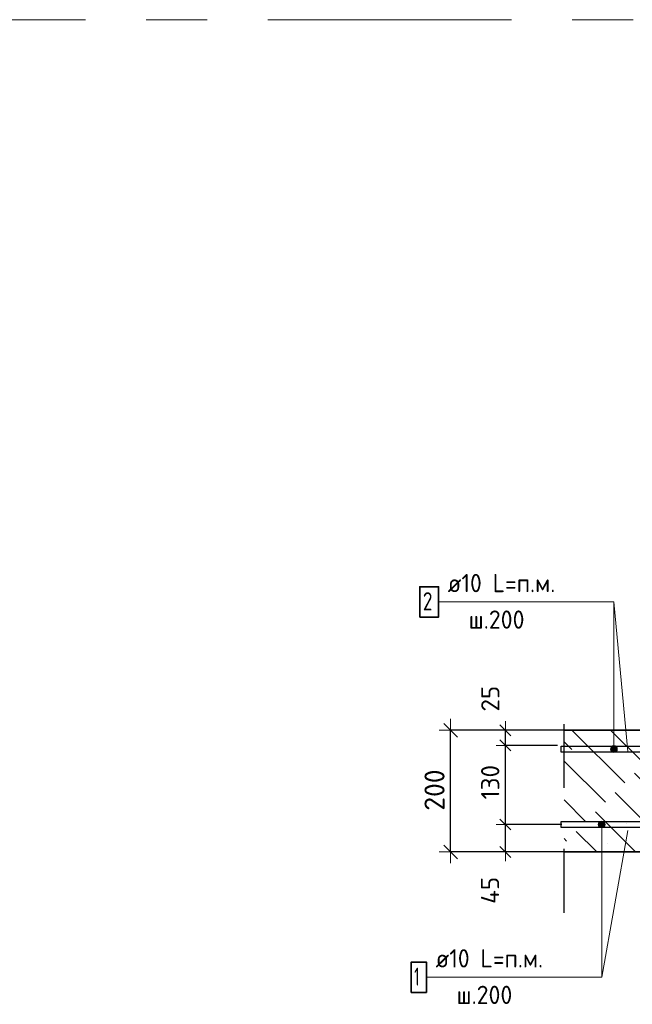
# Model space of a CAD drawing. Header units: metres. Extents: x -38 to 97, y -15 to 21.
# Tile 268 of 276: x 86.75 to 87.75, y -4.55 to -2.93. Entities that reach past the tile are written whole.
import ezdxf

# ---------------------------------------------------------------- set-up
doc = ezdxf.new("R2010")
doc.units = ezdxf.units.M
doc.header["$PDMODE"] = 65
for name, pattern in [('______11', [0.5, 0.4, -0.05, 0, -0.05]), ('______4', [0.135, 0.105, -0.03]), ('______5', [1.1, 0.8, -0.1, 0.1, -0.1])]:
    doc.linetypes.add(name, pattern=pattern)
for name, color, linetype, lineweight in [('XR$4$Арм. стержнями верхней зоны', 180, 'Continuous', 35), ('XR$4$Арм. стержнями нижней зоны', 180, 'Continuous', 35), ('XR$4$ВК__отв в полу 1-2 эт', 220, 'Continuous', 25), ('XR$4$Осевая линия (1)', 7, '______5', 13), ('XR$4$Размерная линия (1)', 7, 'Continuous', 13), ('XR$4$Размерная линия_ общее', 7, 'Continuous', 13), ('XR$5$Арм. стержнями верхней зоны', 180, 'Continuous', 35), ('XR$5$Арм. стержнями нижней зоны', 180, 'Continuous', 35), ('XR$5$ВК__отв в полу 1-2 эт', 220, 'Continuous', 25), ('XR$5$Размерная линия (1)', 7, 'Continuous', 13), ('XR$5$Размерная линия_ общее', 7, 'Continuous', 13)]:
    doc.layers.add(name, color=color, linetype=linetype, lineweight=lineweight)
doc.styles.add('ISOCPEUR', font='txt')
doc.dimstyles.new('DIMSTYLE_12', dxfattribs={"dimtxt": 0.03, "dimasz": 0.03, "dimexe": 0, "dimexo": 0, "dimgap": 0.015, "dimtad": 2, "dimdec": 0, "dimlfac": 1000, "dimrnd": 1, "dimzin": 12, "dimdsep": 46, "dimtxsty": 'ISOCPEUR', "dimblk1": 'ALL_ML_STRICH', "dimblk2": 'ALL_ML_STRICH', "dimsah": 1, "dimcen": 0, "dimclrd": 7, "dimclre": 256, "dimclrt": 7, "dimadec": 0, "dimazin": 0, "dimtfac": 1, "dimtdec": 0, "dimtix": 1, "dimtmove": 2, "dimatfit": 3, "dimfxl": 0, "dimtzin": 0, "dimlwd": 0, "dimlwe": -3, "dimarcsym": 0})
doc.dimstyles.new('DIMSTYLE_14', dxfattribs={"dimtxt": 0.03, "dimasz": 0.03, "dimexe": 0, "dimexo": 0, "dimgap": 0.015, "dimtad": 2, "dimdec": 0, "dimlfac": 1000, "dimrnd": 1, "dimzin": 12, "dimdsep": 46, "dimtxsty": 'ISOCPEUR', "dimblk1": 'ALL_ML_STRICH', "dimblk2": 'ALL_ML_STRICH', "dimsah": 1, "dimcen": 0, "dimclrd": 7, "dimclre": 256, "dimclrt": 7, "dimadec": 0, "dimazin": 0, "dimtfac": 1, "dimtdec": 0, "dimtix": 1, "dimtmove": 2, "dimatfit": 3, "dimfxl": 0, "dimtvp": 1.2, "dimtzin": 0, "dimlwd": 0, "dimlwe": -3, "dimarcsym": 0})
doc.dimstyles.new('DIMSTYLE_8', dxfattribs={"dimtxt": 0.033, "dimasz": 0.0375, "dimexe": 0, "dimexo": 0, "dimgap": 0.0165, "dimtad": 2, "dimdec": 0, "dimlfac": 1000, "dimrnd": 1, "dimzin": 12, "dimdsep": 46, "dimtxsty": 'ISOCPEUR', "dimblk1": 'ALL_ML_STRICH', "dimblk2": 'ALL_ML_STRICH', "dimsah": 1, "dimcen": 0, "dimclrd": 7, "dimclre": 256, "dimclrt": 7, "dimadec": 0, "dimazin": 0, "dimtfac": 1, "dimtdec": 0, "dimtix": 1, "dimtmove": 2, "dimatfit": 3, "dimfxl": 0, "dimtzin": 0, "dimlwd": 0, "dimlwe": -3, "dimarcsym": 0})
pattern_1 = [(135, (0, 0), (-0.031819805, -0.031819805), [0.4, -0.05, 0, -0.05]), (135, (-0.01591, -0.01591), (-0.031819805, -0.031819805), [0.8, -0.1, 0.1, -0.1])]

# ---------------------------------------------------------------- blocks, each defined once
blk = doc.blocks.new('ALL_ML_STRICH')
at = {"color": 0, "linetype": 'ByBlock', "lineweight": -2}
for p, q in [((0, -0.5), (0, 0.5)), ((-1, 0), (0.5, 0)), ((-0.3, -0.3), (0.3, 0.3))]:
    blk.add_line(p, q, dxfattribs=at)
blk = doc.blocks.new('*D312')
at = {"layer": 'DEFPOINTS', "color": 7, "linetype": 'Continuous', "lineweight": 13, "transparency": 33554687}
for p in [(87.662, -4.0958), (87.4554, -4.2958), (87.662, -4.2958)]:
    blk.add_point(p, dxfattribs=at)
at = {"layer": 'XR$4$Размерная линия_ общее', "color": 253, "linetype": 'Continuous', "lineweight": -2, "true_color": 0xa0a0a0, "transparency": 33554687}
for p, q in [((87.642, -4.0958), (87.4554, -4.0958)), ((87.642, -4.2958), (87.4554, -4.2958))]:
    blk.add_line(p, q, dxfattribs=at)
at = {"layer": 'XR$4$Размерная линия_ общее', "color": 7, "linetype": 'Continuous', "lineweight": -2, "transparency": 33554687}
blk.add_line((87.4554, -4.2958), (87.4554, -4.0958), dxfattribs=at)
at = {"layer": 'XR$4$Размерная линия_ общее', "color": 7, "linetype": 'Continuous', "lineweight": 13, "transparency": 33554687, "xscale": 0.0375, "yscale": 0.0375, "zscale": 0.0375}
for p, rotation in [((87.4554, -4.0958), 90), ((87.4554, -4.2958), 270)]:
    blk.add_blockref('ALL_ML_STRICH', p, dxfattribs=dict(at, rotation=rotation))
at = {"layer": 'XR$4$Размерная линия_ общее', "color": 7, "linetype": 'Continuous', "lineweight": 13, "transparency": 33554687, "insert": (87.4289, -4.1942), "char_height": 0.033, "width": 0.099, "attachment_point": 5, "rotation": 90, "style": 'ISOCPEUR'}
blk.add_mtext('\\A1;{200}', dxfattribs=at)
blk = doc.blocks.new('*D313')
at = {"layer": 'DEFPOINTS', "color": 7, "linetype": 'Continuous', "lineweight": 13, "transparency": 33554687}
for p in [(87.6581, -4.2508), (87.5454, -4.2958), (87.6453, -4.2958)]:
    blk.add_point(p, dxfattribs=at)
at = {"layer": 'XR$4$Размерная линия (1)', "color": 9, "linetype": 'Continuous', "lineweight": -2, "true_color": 0xc7c7c7, "transparency": 33554687}
for p, q in [((87.6381, -4.2508), (87.5454, -4.2508)), ((87.6253, -4.2958), (87.5454, -4.2958))]:
    blk.add_line(p, q, dxfattribs=at)
at = {"layer": 'XR$4$Размерная линия (1)', "color": 7, "linetype": 'Continuous', "lineweight": -2, "transparency": 33554687}
blk.add_line((87.5454, -4.2958), (87.5454, -4.2508), dxfattribs=at)
at = {"layer": 'XR$4$Размерная линия (1)', "color": 7, "linetype": 'Continuous', "lineweight": 13, "transparency": 33554687, "xscale": 0.03, "yscale": 0.03, "zscale": 0.03}
for p, rotation in [((87.5454, -4.2508), 90), ((87.5454, -4.2958), 270)]:
    blk.add_blockref('ALL_ML_STRICH', p, dxfattribs=dict(at, rotation=rotation))
at = {"layer": 'XR$4$Размерная линия (1)', "color": 7, "linetype": 'Continuous', "lineweight": 13, "transparency": 33554687, "insert": (87.5201, -4.359), "char_height": 0.03, "width": 0.06, "attachment_point": 5, "rotation": 90, "style": 'ISOCPEUR'}
blk.add_mtext('\\A1;{45}', dxfattribs=at)
blk = doc.blocks.new('*D314')
at = {"layer": 'DEFPOINTS', "color": 7, "linetype": 'Continuous', "lineweight": 13, "transparency": 33554687}
for p in [(87.6511, -4.1208), (87.5454, -4.2508), (87.6581, -4.2508)]:
    blk.add_point(p, dxfattribs=at)
at = {"layer": 'XR$4$Размерная линия (1)', "color": 9, "linetype": 'Continuous', "lineweight": -2, "true_color": 0xc7c7c7, "transparency": 33554687}
for p, q in [((87.6311, -4.1208), (87.5454, -4.1208)), ((87.6381, -4.2508), (87.5454, -4.2508))]:
    blk.add_line(p, q, dxfattribs=at)
at = {"layer": 'XR$4$Размерная линия (1)', "color": 7, "linetype": 'Continuous', "lineweight": -2, "transparency": 33554687}
blk.add_line((87.5454, -4.2508), (87.5454, -4.1208), dxfattribs=at)
at = {"layer": 'XR$4$Размерная линия (1)', "color": 7, "linetype": 'Continuous', "lineweight": 13, "transparency": 33554687, "xscale": 0.03, "yscale": 0.03, "zscale": 0.03}
for p, rotation in [((87.5454, -4.1208), 90), ((87.5454, -4.2508), 270)]:
    blk.add_blockref('ALL_ML_STRICH', p, dxfattribs=dict(at, rotation=rotation))
at = {"layer": 'XR$4$Размерная линия (1)', "color": 7, "linetype": 'Continuous', "lineweight": 13, "transparency": 33554687, "insert": (87.5204, -4.1813), "char_height": 0.03, "width": 0.09, "attachment_point": 5, "rotation": 90, "style": 'ISOCPEUR'}
blk.add_mtext('\\A1;{130}', dxfattribs=at)
blk = doc.blocks.new('*D315')
at = {"layer": 'DEFPOINTS', "color": 7, "linetype": 'Continuous', "lineweight": 13, "transparency": 33554687}
for p in [(87.669, -4.0958), (87.5454, -4.1208), (87.6511, -4.1208)]:
    blk.add_point(p, dxfattribs=at)
at = {"layer": 'XR$4$Размерная линия (1)', "color": 9, "linetype": 'Continuous', "lineweight": -2, "true_color": 0xc7c7c7, "transparency": 33554687}
for p, q in [((87.649, -4.0958), (87.5454, -4.0958)), ((87.6311, -4.1208), (87.5454, -4.1208))]:
    blk.add_line(p, q, dxfattribs=at)
at = {"layer": 'XR$4$Размерная линия (1)', "color": 7, "linetype": 'Continuous', "lineweight": -2, "transparency": 33554687}
blk.add_line((87.5454, -4.1208), (87.5454, -4.0958), dxfattribs=at)
at = {"layer": 'XR$4$Размерная линия (1)', "color": 7, "linetype": 'Continuous', "lineweight": 13, "transparency": 33554687, "xscale": 0.03, "yscale": 0.03, "zscale": 0.03}
for p, rotation in [((87.5454, -4.0958), 90), ((87.5454, -4.1208), 270)]:
    blk.add_blockref('ALL_ML_STRICH', p, dxfattribs=dict(at, rotation=rotation))
at = {"layer": 'XR$4$Размерная линия (1)', "color": 7, "linetype": 'Continuous', "lineweight": 13, "transparency": 33554687, "insert": (87.5206, -4.044), "char_height": 0.03, "width": 0.06, "attachment_point": 5, "rotation": 90, "style": 'ISOCPEUR'}
blk.add_mtext('\\A1;{25}', dxfattribs=at)
blk = doc.blocks.new('*D738')
at = {"layer": 'DEFPOINTS', "color": 7, "linetype": 'Continuous', "lineweight": 13, "transparency": 33554687}
for p in [(87.662, -4.0958), (87.4554, -4.2958), (87.662, -4.2958)]:
    blk.add_point(p, dxfattribs=at)
at = {"layer": 'XR$5$Размерная линия_ общее', "color": 253, "linetype": 'Continuous', "lineweight": -2, "true_color": 0xa0a0a0, "transparency": 33554687}
for p, q in [((87.642, -4.0958), (87.4554, -4.0958)), ((87.642, -4.2958), (87.4554, -4.2958))]:
    blk.add_line(p, q, dxfattribs=at)
at = {"layer": 'XR$5$Размерная линия_ общее', "color": 7, "linetype": 'Continuous', "lineweight": -2, "transparency": 33554687}
blk.add_line((87.4554, -4.2958), (87.4554, -4.0958), dxfattribs=at)
at = {"layer": 'XR$5$Размерная линия_ общее', "color": 7, "linetype": 'Continuous', "lineweight": 13, "transparency": 33554687, "xscale": 0.0375, "yscale": 0.0375, "zscale": 0.0375}
for p, rotation in [((87.4554, -4.0958), 90), ((87.4554, -4.2958), 270)]:
    blk.add_blockref('ALL_ML_STRICH', p, dxfattribs=dict(at, rotation=rotation))
at = {"layer": 'XR$5$Размерная линия_ общее', "color": 7, "linetype": 'Continuous', "lineweight": 13, "transparency": 33554687, "insert": (87.4289, -4.1942), "char_height": 0.033, "width": 0.099, "attachment_point": 5, "rotation": 90, "style": 'ISOCPEUR'}
blk.add_mtext('\\A1;{200}', dxfattribs=at)
blk = doc.blocks.new('*D739')
at = {"layer": 'DEFPOINTS', "color": 7, "linetype": 'Continuous', "lineweight": 13, "transparency": 33554687}
for p in [(87.6581, -4.2508), (87.5454, -4.2958), (87.6453, -4.2958)]:
    blk.add_point(p, dxfattribs=at)
at = {"layer": 'XR$5$Размерная линия (1)', "color": 9, "linetype": 'Continuous', "lineweight": -2, "true_color": 0xc7c7c7, "transparency": 33554687}
for p, q in [((87.6381, -4.2508), (87.5454, -4.2508)), ((87.6253, -4.2958), (87.5454, -4.2958))]:
    blk.add_line(p, q, dxfattribs=at)
at = {"layer": 'XR$5$Размерная линия (1)', "color": 7, "linetype": 'Continuous', "lineweight": -2, "transparency": 33554687}
blk.add_line((87.5454, -4.2958), (87.5454, -4.2508), dxfattribs=at)
at = {"layer": 'XR$5$Размерная линия (1)', "color": 7, "linetype": 'Continuous', "lineweight": 13, "transparency": 33554687, "xscale": 0.03, "yscale": 0.03, "zscale": 0.03}
for p, rotation in [((87.5454, -4.2508), 90), ((87.5454, -4.2958), 270)]:
    blk.add_blockref('ALL_ML_STRICH', p, dxfattribs=dict(at, rotation=rotation))
at = {"layer": 'XR$5$Размерная линия (1)', "color": 7, "linetype": 'Continuous', "lineweight": 13, "transparency": 33554687, "insert": (87.5201, -4.359), "char_height": 0.03, "width": 0.06, "attachment_point": 5, "rotation": 90, "style": 'ISOCPEUR'}
blk.add_mtext('\\A1;{45}', dxfattribs=at)
blk = doc.blocks.new('*D740')
at = {"layer": 'DEFPOINTS', "color": 7, "linetype": 'Continuous', "lineweight": 13, "transparency": 33554687}
for p in [(87.6511, -4.1208), (87.5454, -4.2508), (87.6581, -4.2508)]:
    blk.add_point(p, dxfattribs=at)
at = {"layer": 'XR$5$Размерная линия (1)', "color": 9, "linetype": 'Continuous', "lineweight": -2, "true_color": 0xc7c7c7, "transparency": 33554687}
for p, q in [((87.6311, -4.1208), (87.5454, -4.1208)), ((87.6381, -4.2508), (87.5454, -4.2508))]:
    blk.add_line(p, q, dxfattribs=at)
at = {"layer": 'XR$5$Размерная линия (1)', "color": 7, "linetype": 'Continuous', "lineweight": -2, "transparency": 33554687}
blk.add_line((87.5454, -4.2508), (87.5454, -4.1208), dxfattribs=at)
at = {"layer": 'XR$5$Размерная линия (1)', "color": 7, "linetype": 'Continuous', "lineweight": 13, "transparency": 33554687, "xscale": 0.03, "yscale": 0.03, "zscale": 0.03}
for p, rotation in [((87.5454, -4.1208), 90), ((87.5454, -4.2508), 270)]:
    blk.add_blockref('ALL_ML_STRICH', p, dxfattribs=dict(at, rotation=rotation))
at = {"layer": 'XR$5$Размерная линия (1)', "color": 7, "linetype": 'Continuous', "lineweight": 13, "transparency": 33554687, "insert": (87.5204, -4.1813), "char_height": 0.03, "width": 0.09, "attachment_point": 5, "rotation": 90, "style": 'ISOCPEUR'}
blk.add_mtext('\\A1;{130}', dxfattribs=at)
blk = doc.blocks.new('*D741')
at = {"layer": 'DEFPOINTS', "color": 7, "linetype": 'Continuous', "lineweight": 13, "transparency": 33554687}
for p in [(87.669, -4.0958), (87.5454, -4.1208), (87.6511, -4.1208)]:
    blk.add_point(p, dxfattribs=at)
at = {"layer": 'XR$5$Размерная линия (1)', "color": 9, "linetype": 'Continuous', "lineweight": -2, "true_color": 0xc7c7c7, "transparency": 33554687}
for p, q in [((87.649, -4.0958), (87.5454, -4.0958)), ((87.6311, -4.1208), (87.5454, -4.1208))]:
    blk.add_line(p, q, dxfattribs=at)
at = {"layer": 'XR$5$Размерная линия (1)', "color": 7, "linetype": 'Continuous', "lineweight": -2, "transparency": 33554687}
blk.add_line((87.5454, -4.1208), (87.5454, -4.0958), dxfattribs=at)
at = {"layer": 'XR$5$Размерная линия (1)', "color": 7, "linetype": 'Continuous', "lineweight": 13, "transparency": 33554687, "xscale": 0.03, "yscale": 0.03, "zscale": 0.03}
for p, rotation in [((87.5454, -4.0958), 90), ((87.5454, -4.1208), 270)]:
    blk.add_blockref('ALL_ML_STRICH', p, dxfattribs=dict(at, rotation=rotation))
at = {"layer": 'XR$5$Размерная линия (1)', "color": 7, "linetype": 'Continuous', "lineweight": 13, "transparency": 33554687, "insert": (87.5206, -4.044), "char_height": 0.03, "width": 0.06, "attachment_point": 5, "rotation": 90, "style": 'ISOCPEUR'}
blk.add_mtext('\\A1;{25}', dxfattribs=at)

msp = doc.modelspace()

# ---------------------------------------------------------------- hatches: boundary and pattern name
at = {"linetype": 'Continuous', "lineweight": 13, "transparency": 33554687}
h = msp.add_hatch(dxfattribs=at)
h.set_pattern_fill('__________540', scale=0.015, style=0, pattern_type=2)
h.set_pattern_definition(pattern_1)
h.paths.add_polyline_path([(88.2864, -4.2958), (88.2864, -4.0958), (87.642, -4.0958), (87.642, -4.2958)], flags=0)
h = msp.add_hatch(dxfattribs=at)
h.set_pattern_fill('__________540', scale=0.015, style=0, pattern_type=2)
h.set_pattern_definition(pattern_1)
h.paths.add_polyline_path([(88.2864, -4.2958), (88.2864, -4.0958), (87.642, -4.0958), (87.642, -4.2958)], flags=0)
at = {"layer": 'XR$4$Арм. стержнями верхней зоны', "linetype": 'Continuous', "lineweight": 13, "transparency": 33554687}
for points in [[(87.7285, -4.124), (87.7188, -4.124), (87.718, -4.1268)], [(87.7285, -4.124), (87.718, -4.1268), (87.7293, -4.1268)], [(87.7265, -4.122), (87.7208, -4.122), (87.7188, -4.124)], [(87.7265, -4.122), (87.7188, -4.124), (87.7285, -4.124)], [(87.7208, -4.122), (87.7265, -4.122), (87.7236, -4.1212)], [(87.7293, -4.1268), (87.718, -4.1268), (87.7188, -4.1297)], [(87.7293, -4.1268), (87.7188, -4.1297), (87.7285, -4.1297)], [(87.7285, -4.1297), (87.7188, -4.1297), (87.7208, -4.1317)], [(87.7285, -4.1297), (87.7208, -4.1317), (87.7265, -4.1317)], [(87.7265, -4.1317), (87.7208, -4.1317), (87.7236, -4.1325)]]:
    msp.add_hatch(color=7, dxfattribs=at).paths.add_polyline_path(points)
at = {"layer": 'XR$4$Арм. стержнями нижней зоны', "linetype": 'Continuous', "lineweight": 13, "transparency": 33554687}
for points in [[(87.6979, -4.2508), (87.7092, -4.2508), (87.7084, -4.248)], [(87.6979, -4.2508), (87.7084, -4.248), (87.6987, -4.248)], [(87.6987, -4.2537), (87.7092, -4.2508), (87.6979, -4.2508)], [(87.6987, -4.248), (87.7084, -4.248), (87.7064, -4.246)], [(87.6987, -4.248), (87.7064, -4.246), (87.7007, -4.246)], [(87.6987, -4.2537), (87.7084, -4.2537), (87.7092, -4.2508)], [(87.7007, -4.2557), (87.7084, -4.2537), (87.6987, -4.2537)], [(87.7007, -4.246), (87.7064, -4.246), (87.7036, -4.2452)], [(87.7007, -4.2557), (87.7064, -4.2557), (87.7084, -4.2537)], [(87.7064, -4.2557), (87.7007, -4.2557), (87.7036, -4.2565)]]:
    msp.add_hatch(color=7, dxfattribs=at).paths.add_polyline_path(points)
at = {"layer": 'XR$5$Арм. стержнями верхней зоны', "linetype": 'Continuous', "lineweight": 13, "transparency": 33554687}
for points in [[(87.7285, -4.124), (87.7188, -4.124), (87.718, -4.1268)], [(87.7285, -4.124), (87.718, -4.1268), (87.7293, -4.1268)], [(87.7265, -4.122), (87.7208, -4.122), (87.7188, -4.124)], [(87.7265, -4.122), (87.7188, -4.124), (87.7285, -4.124)], [(87.7208, -4.122), (87.7265, -4.122), (87.7236, -4.1212)], [(87.7293, -4.1268), (87.718, -4.1268), (87.7188, -4.1297)], [(87.7293, -4.1268), (87.7188, -4.1297), (87.7285, -4.1297)], [(87.7285, -4.1297), (87.7188, -4.1297), (87.7208, -4.1317)], [(87.7285, -4.1297), (87.7208, -4.1317), (87.7265, -4.1317)], [(87.7265, -4.1317), (87.7208, -4.1317), (87.7236, -4.1325)]]:
    msp.add_hatch(color=7, dxfattribs=at).paths.add_polyline_path(points)
at = {"layer": 'XR$5$Арм. стержнями нижней зоны', "linetype": 'Continuous', "lineweight": 13, "transparency": 33554687}
for points in [[(87.6979, -4.2508), (87.7092, -4.2508), (87.7084, -4.248)], [(87.6979, -4.2508), (87.7084, -4.248), (87.6987, -4.248)], [(87.6987, -4.2537), (87.7092, -4.2508), (87.6979, -4.2508)], [(87.6987, -4.248), (87.7084, -4.248), (87.7064, -4.246)], [(87.6987, -4.248), (87.7064, -4.246), (87.7007, -4.246)], [(87.6987, -4.2537), (87.7084, -4.2537), (87.7092, -4.2508)], [(87.7007, -4.2557), (87.7084, -4.2537), (87.6987, -4.2537)], [(87.7007, -4.246), (87.7064, -4.246), (87.7036, -4.2452)], [(87.7007, -4.2557), (87.7064, -4.2557), (87.7084, -4.2537)], [(87.7064, -4.2557), (87.7007, -4.2557), (87.7036, -4.2565)]]:
    msp.add_hatch(color=7, dxfattribs=at).paths.add_polyline_path(points)

# ---------------------------------------------------------------- linework, layer by layer
at = {"color": 7, "linetype": '______4', "lineweight": 25, "transparency": 33554687}
msp.add_line((87.642, -4.3958), (87.642, -3.9958), dxfattribs=at)
msp.add_line((87.642, -4.3958), (87.642, -3.9958), dxfattribs=at)
at = {"color": 7, "linetype": 'Continuous', "lineweight": 35, "transparency": 33554687}
for p, q in [((88.2864, -4.0958), (87.642, -4.0958)), ((88.2864, -4.0958), (87.642, -4.0958)), ((87.642, -4.2958), (88.2864, -4.2958)), ((87.642, -4.2958), (88.2864, -4.2958))]:
    msp.add_line(p, q, dxfattribs=at)
at = {"layer": 'XR$4$Арм. стержнями верхней зоны', "color": 7, "linetype": 'Continuous', "lineweight": 13, "transparency": 33554687}
for p, q in [((87.4356, -3.885), (87.7236, -3.885)), ((87.7236, -3.885), (87.7236, -4.1268)), ((87.7236, -4.1212), (87.7236, -4.1212)), ((87.718, -4.1268), (87.718, -4.1268)), ((87.7236, -4.1325), (87.7236, -4.1325)), ((87.7293, -4.1268), (87.7293, -4.1268))]:
    msp.add_line(p, q, dxfattribs=at)
at = {"layer": 'XR$4$Арм. стержнями верхней зоны', "color": 7, "linetype": 'Continuous', "lineweight": 35, "transparency": 33554687}
msp.add_lwpolyline([(87.4046, -3.91), (87.4356, -3.91), (87.4356, -3.86), (87.4046, -3.86), (87.4046, -3.91)], dxfattribs=at)
at = {"layer": 'XR$4$Арм. стержнями верхней зоны', "color": 4, "linetype": 'Continuous', "lineweight": 25, "transparency": 33554687}
msp.add_lwpolyline([(87.637, -4.1218), (88.2614, -4.1218), (88.2614, -4.1318), (87.637, -4.1318), (87.637, -4.1218)], dxfattribs=at)
at = {"layer": 'XR$4$Арм. стержнями верхней зоны', "color": 7, "linetype": 'Continuous', "lineweight": 13, "transparency": 33554687}
msp.add_circle((87.7236, -4.1268), 0.00563, dxfattribs=at)
at = {"layer": 'XR$4$Арм. стержнями нижней зоны', "color": 7, "linetype": 'Continuous', "lineweight": 13, "transparency": 33554687}
for p, q in [((87.6979, -4.2508), (87.6979, -4.2508)), ((87.7036, -4.2452), (87.7036, -4.2452)), ((87.7036, -4.5018), (87.7036, -4.2508)), ((87.7092, -4.2508), (87.7092, -4.2508)), ((87.7036, -4.2565), (87.7036, -4.2565)), ((87.4156, -4.5018), (87.7036, -4.5018))]:
    msp.add_line(p, q, dxfattribs=at)
at = {"layer": 'XR$4$Арм. стержнями нижней зоны', "color": 4, "linetype": 'Continuous', "lineweight": 25, "transparency": 33554687}
msp.add_lwpolyline([(87.637, -4.2458), (88.2614, -4.2458), (88.2614, -4.2558), (87.637, -4.2558), (87.637, -4.2458)], dxfattribs=at)
at = {"layer": 'XR$4$Арм. стержнями нижней зоны', "color": 7, "linetype": 'Continuous', "lineweight": 35, "transparency": 33554687}
msp.add_lwpolyline([(87.3906, -4.5268), (87.4156, -4.5268), (87.4156, -4.4768), (87.3906, -4.4768), (87.3906, -4.5268)], dxfattribs=at)
at = {"layer": 'XR$4$Арм. стержнями нижней зоны', "color": 7, "linetype": 'Continuous', "lineweight": 13, "transparency": 33554687}
msp.add_circle((87.7036, -4.2508), 0.00563, dxfattribs=at)
at = {"layer": 'XR$4$ВК__отв в полу 1-2 эт', "color": 7, "linetype": 'Continuous', "lineweight": 13, "transparency": 33554687}
for p, q in [((87.7464, -4.1308), (87.7236, -3.885)), ((87.7464, -4.2608), (87.7036, -4.5018))]:
    msp.add_line(p, q, dxfattribs=at)
at = {"layer": 'XR$4$Осевая линия (1)', "color": 253, "linetype": '______11', "lineweight": 13, "true_color": 0xa0a0a0, "transparency": 33554687}
msp.add_line((85.7553, -2.9281), (89.2517, -2.9281), dxfattribs=at)
at = {"layer": 'XR$5$Арм. стержнями верхней зоны', "color": 7, "linetype": 'Continuous', "lineweight": 13, "transparency": 33554687}
for p, q in [((87.4356, -3.885), (87.7236, -3.885)), ((87.7236, -3.885), (87.7236, -4.1268)), ((87.7236, -4.1212), (87.7236, -4.1212)), ((87.718, -4.1268), (87.718, -4.1268)), ((87.7236, -4.1325), (87.7236, -4.1325)), ((87.7293, -4.1268), (87.7293, -4.1268))]:
    msp.add_line(p, q, dxfattribs=at)
at = {"layer": 'XR$5$Арм. стержнями верхней зоны', "color": 7, "linetype": 'Continuous', "lineweight": 35, "transparency": 33554687}
msp.add_lwpolyline([(87.4046, -3.91), (87.4356, -3.91), (87.4356, -3.86), (87.4046, -3.86), (87.4046, -3.91)], dxfattribs=at)
at = {"layer": 'XR$5$Арм. стержнями верхней зоны', "color": 4, "linetype": 'Continuous', "lineweight": 25, "transparency": 33554687}
msp.add_lwpolyline([(87.637, -4.1218), (88.2614, -4.1218), (88.2614, -4.1318), (87.637, -4.1318), (87.637, -4.1218)], dxfattribs=at)
at = {"layer": 'XR$5$Арм. стержнями верхней зоны', "color": 7, "linetype": 'Continuous', "lineweight": 13, "transparency": 33554687}
msp.add_circle((87.7236, -4.1268), 0.00563, dxfattribs=at)
at = {"layer": 'XR$5$Арм. стержнями нижней зоны', "color": 7, "linetype": 'Continuous', "lineweight": 13, "transparency": 33554687}
for p, q in [((87.6979, -4.2508), (87.6979, -4.2508)), ((87.7036, -4.2452), (87.7036, -4.2452)), ((87.7036, -4.5018), (87.7036, -4.2508)), ((87.7092, -4.2508), (87.7092, -4.2508)), ((87.7036, -4.2565), (87.7036, -4.2565)), ((87.4156, -4.5018), (87.7036, -4.5018))]:
    msp.add_line(p, q, dxfattribs=at)
at = {"layer": 'XR$5$Арм. стержнями нижней зоны', "color": 4, "linetype": 'Continuous', "lineweight": 25, "transparency": 33554687}
msp.add_lwpolyline([(87.637, -4.2458), (88.2614, -4.2458), (88.2614, -4.2558), (87.637, -4.2558), (87.637, -4.2458)], dxfattribs=at)
at = {"layer": 'XR$5$Арм. стержнями нижней зоны', "color": 7, "linetype": 'Continuous', "lineweight": 35, "transparency": 33554687}
msp.add_lwpolyline([(87.3906, -4.5268), (87.4156, -4.5268), (87.4156, -4.4768), (87.3906, -4.4768), (87.3906, -4.5268)], dxfattribs=at)
at = {"layer": 'XR$5$Арм. стержнями нижней зоны', "color": 7, "linetype": 'Continuous', "lineweight": 13, "transparency": 33554687}
msp.add_circle((87.7036, -4.2508), 0.00563, dxfattribs=at)
at = {"layer": 'XR$5$ВК__отв в полу 1-2 эт', "color": 7, "linetype": 'Continuous', "lineweight": 13, "transparency": 33554687}
for p, q in [((87.7464, -4.1308), (87.7236, -3.885)), ((87.7464, -4.2608), (87.7036, -4.5018))]:
    msp.add_line(p, q, dxfattribs=at)

# ---------------------------------------------------------------- texts
at = {"layer": 'XR$4$Арм. стержнями верхней зоны', "color": 7, "linetype": 'Continuous', "lineweight": 25, "transparency": 33554687, "char_height": 0.03, "attachment_point": 7, "style": 'ISOCPEUR'}
for s, insert, width in [('\\W0.94;ø10 L=п.м.', (87.4506, -3.869), 0.199983), ('\\W0.78;2', (87.4096, -3.899), 0.032641), ('\\W0.95;ш.200 ', (87.4851, -3.929), 0.1312)]:
    msp.add_mtext(s, dxfattribs=dict(at, insert=insert, width=width))
at = {"layer": 'XR$4$Арм. стержнями нижней зоны', "color": 7, "linetype": 'Continuous', "lineweight": 25, "transparency": 33554687, "char_height": 0.03, "attachment_point": 7, "style": 'ISOCPEUR'}
for s, insert, width in [('\\W0.94;ø10 L=п.м.', (87.4306, -4.4858), 0.199983), ('\\W0.56;1', (87.3956, -4.5158), 0.023333), ('\\W0.95;ш.200 ', (87.4651, -4.5458), 0.1312)]:
    msp.add_mtext(s, dxfattribs=dict(at, insert=insert, width=width))
at = {"layer": 'XR$5$Арм. стержнями верхней зоны', "color": 7, "linetype": 'Continuous', "lineweight": 25, "transparency": 33554687, "char_height": 0.03, "attachment_point": 7, "style": 'ISOCPEUR'}
for s, insert, width in [('\\W0.94;ø10 L=п.м.', (87.4506, -3.869), 0.199983), ('\\W0.78;2', (87.4096, -3.899), 0.032641), ('\\W0.95;ш.200 ', (87.4851, -3.929), 0.1312)]:
    msp.add_mtext(s, dxfattribs=dict(at, insert=insert, width=width))
at = {"layer": 'XR$5$Арм. стержнями нижней зоны', "color": 7, "linetype": 'Continuous', "lineweight": 25, "transparency": 33554687, "char_height": 0.03, "attachment_point": 7, "style": 'ISOCPEUR'}
for s, insert, width in [('\\W0.94;ø10 L=п.м.', (87.4306, -4.4858), 0.199983), ('\\W0.56;1', (87.3956, -4.5158), 0.023333), ('\\W0.95;ш.200 ', (87.4651, -4.5458), 0.1312)]:
    msp.add_mtext(s, dxfattribs=dict(at, insert=insert, width=width))

# ---------------------------------------------------------------- dimensions: what is measured, and where the dimension line sits
at = {"layer": 'XR$4$Размерная линия (1)', "color": 7, "linetype": 'Continuous', "lineweight": 13, "transparency": 33554687}
for base, p1, p2, dimstyle, picture, middle in [((87.5454, -4.0958), (87.6311, -4.1208), (87.649, -4.0958), 'DIMSTYLE_14', '*D315', (87.5206, -4.044)), ((87.5454, -4.1208), (87.6381, -4.2508), (87.6311, -4.1208), 'DIMSTYLE_12', '*D314', (87.5204, -4.1813)), ((87.5454, -4.2508), (87.6253, -4.2958), (87.6381, -4.2508), 'DIMSTYLE_14', '*D313', (87.5201, -4.359))]:
    dim = msp.add_linear_dim(base=base, p1=p1, p2=p2, angle=90, dimstyle=dimstyle, override={"dimpost": '<>', "dimclrd": 7, "dimclre": 9, "dimclrt": 7, "dimlwd": 0, "dimlwe": 65533}, dxfattribs=at)
    dim.commit()
    dim.dimension.update_dxf_attribs({"geometry": picture, "text_midpoint": middle, "dimtype": 160})
at = {"layer": 'XR$4$Размерная линия_ общее', "color": 7, "linetype": 'Continuous', "lineweight": 13, "transparency": 33554687}
dim = msp.add_linear_dim(base=(87.4554, -4.0958), p1=(87.642, -4.2958), p2=(87.642, -4.0958), angle=90, dimstyle='DIMSTYLE_8', override={"dimpost": '<>', "dimclrd": 7, "dimclre": 253, "dimclrt": 7, "dimlwd": 0, "dimlwe": 65533}, dxfattribs=at)
dim.commit()
dim.dimension.update_dxf_attribs({"geometry": '*D312', "text_midpoint": (87.4289, -4.1942), "dimtype": 160})
at = {"layer": 'XR$5$Размерная линия (1)', "color": 7, "linetype": 'Continuous', "lineweight": 13, "transparency": 33554687}
for base, p1, p2, dimstyle, picture, middle in [((87.5454, -4.0958), (87.6311, -4.1208), (87.649, -4.0958), 'DIMSTYLE_14', '*D741', (87.5206, -4.044)), ((87.5454, -4.1208), (87.6381, -4.2508), (87.6311, -4.1208), 'DIMSTYLE_12', '*D740', (87.5204, -4.1813)), ((87.5454, -4.2508), (87.6253, -4.2958), (87.6381, -4.2508), 'DIMSTYLE_14', '*D739', (87.5201, -4.359))]:
    dim = msp.add_linear_dim(base=base, p1=p1, p2=p2, angle=90, dimstyle=dimstyle, override={"dimpost": '<>', "dimclrd": 7, "dimclre": 9, "dimclrt": 7, "dimlwd": 0, "dimlwe": 65533}, dxfattribs=at)
    dim.commit()
    dim.dimension.update_dxf_attribs({"geometry": picture, "text_midpoint": middle, "dimtype": 160})
at = {"layer": 'XR$5$Размерная линия_ общее', "color": 7, "linetype": 'Continuous', "lineweight": 13, "transparency": 33554687}
dim = msp.add_linear_dim(base=(87.4554, -4.0958), p1=(87.642, -4.2958), p2=(87.642, -4.0958), angle=90, dimstyle='DIMSTYLE_8', override={"dimpost": '<>', "dimclrd": 7, "dimclre": 253, "dimclrt": 7, "dimlwd": 0, "dimlwe": 65533}, dxfattribs=at)
dim.commit()
dim.dimension.update_dxf_attribs({"geometry": '*D738', "text_midpoint": (87.4289, -4.1942), "dimtype": 160})

doc.saveas('drawing.dxf')
